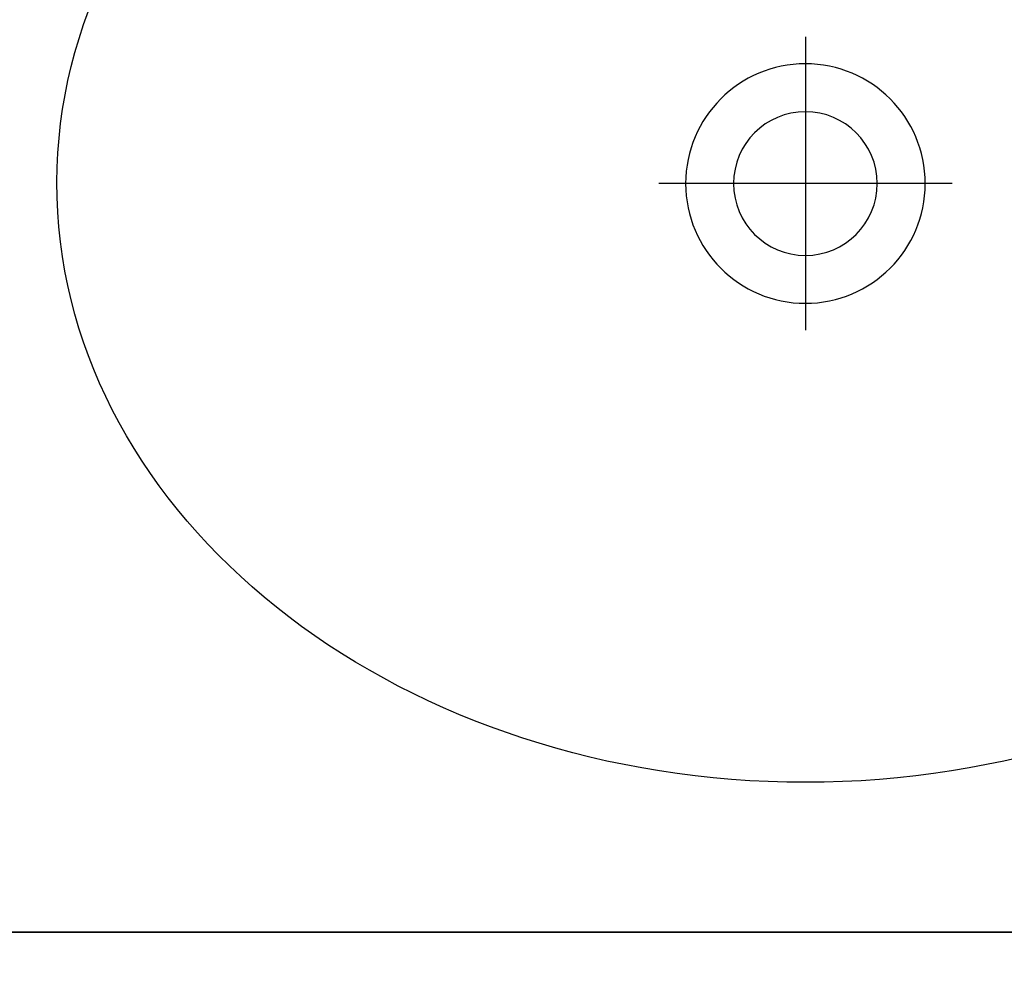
# Model space of a CAD drawing. Header units: millimetres. Extents: x 7483 to 13091, y 8111 to 13871.
# Tile 565 of 656: x 11336 to 11369, y 9638 to 9670. Entities that reach past the tile are written whole.
import ezdxf

# ---------------------------------------------------------------- set-up
doc = ezdxf.new("R2010")
doc.units = ezdxf.units.MM
doc.linetypes.add('DASHED', pattern=[19.05, 12.7, -6.35])
doc.layers.add('Wyposazenie Wew - Urzadzenia Sanitarne', color=6, linetype='Continuous')

# ---------------------------------------------------------------- blocks, each defined once
blk = doc.blocks.new('*U676')
at = {"color": 9, "true_color": 0xb8b8b8}
for points in [[(0, -25.1), (0, -34.9)], [(-4.9, -30), (4.9, -30)]]:
    blk.add_lwpolyline(points, dxfattribs=at)
at = {"color": 9, "linetype": 'DASHED', "ltscale": 5, "true_color": 0xb8b8b8}
blk.add_lwpolyline([(-40, -55), (-40, -105), (40, -105), (40, -55), (-40, -55), (40, -105), (-40, -105), (40, -55)], dxfattribs=at)
for radius in [4, 2.4]:
    blk.add_circle((0, -30), radius)
blk.add_ellipse((0, -30), major_axis=(-25, 0), ratio=0.8, start_param=4.807479, end_param=10.900484)
blk.add_point((0, -55))

msp = doc.modelspace()

# ---------------------------------------------------------------- linework, layer by layer
at = {"layer": 'Wyposazenie Wew - Urzadzenia Sanitarne'}
for points in [[(11802.1975, 9639.4116), (11317.1975, 9639.4116), (11317.1975, 9694.4116), (11802.1975, 9694.4116)], [(11409.6975, 9694.4116), (11317.1975, 9694.4116), (11317.1975, 9639.4116), (11409.6975, 9639.4116)]]:
    msp.add_lwpolyline(points, close=True, dxfattribs=at)

# ---------------------------------------------------------------- block references
at = {"layer": 'Wyposazenie Wew - Urzadzenia Sanitarne', "xscale": -1}
msp.add_blockref('*U676', (11362.1975, 9694.4116), dxfattribs=at)

doc.saveas('drawing.dxf')
